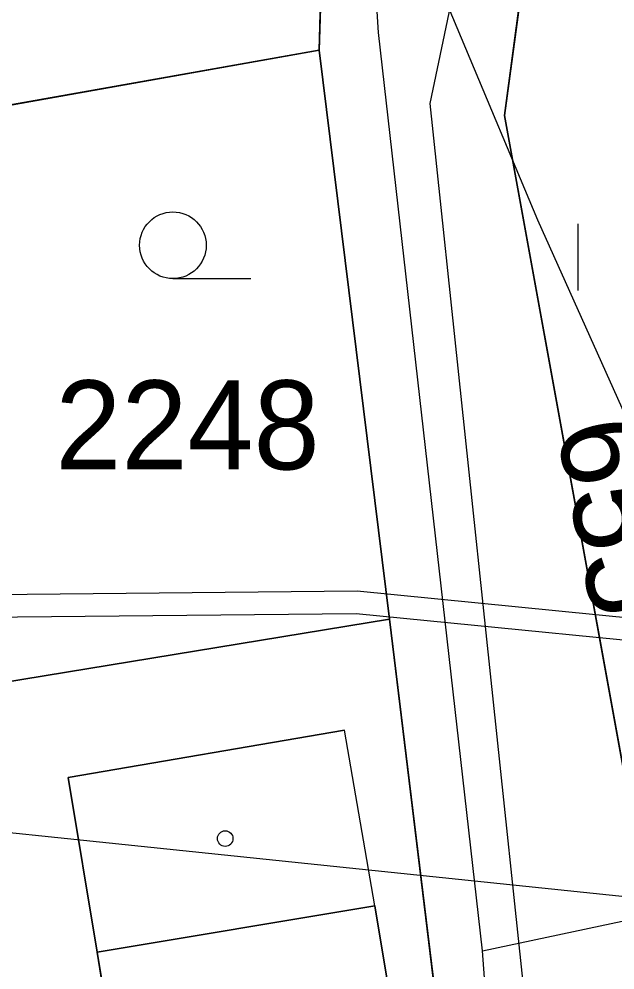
# Model space of a CAD drawing. Extents: x -706130 to -698555, y -971544 to -967260.
# Drawn here: x -704409.61 to -704396.2, y -969312.05 to -969290.67 of the extents above; entities that cross this region are included whole.
import ezdxf

# ---------------------------------------------------------------- set-up
doc = ezdxf.new("R2010")
doc.units = 0
for name, color, linetype in [('_Doplněk budov pro zastavěnost', 7, 'Continuous'), ('BPEJ I-II trida ochrany S', 7, 'Continuous'), ('Docházková izochrona - BUS S', 7, 'Continuous'), ('Docházková izochrona - VLAK N', 7, 'Continuous'), ('Kanalizace_stoka bez rozlišení N', 7, 'Continuous'), ('KN_Budovy', 7, 'Continuous'), ('KN_Hranice_parcel', 7, 'Continuous'), ('KN_Hranice_parcel_vnitrni_kresba', 7, 'Continuous'), ('KN_Parcelni cisla', 7, 'Continuous'), ('KN_Polygon parcely', 7, 'Continuous'), ('KN_POZEMKY_13_ZASTAVENA PLOCHA', 7, 'Continuous'), ('KN_POZEMKY_14_OSTATNI PLOCHA', 7, 'Continuous'), ('KN_POZEMKY_5_ZAHRADA', 7, 'Continuous'), ('KN_POZEMKY_7_TTP', 7, 'Continuous'), ('KN_VYUZITI_17_ostatni plocha_ostatni komunikace', 7, 'Continuous'), ('KN_Věcná břemena k části', 7, 'Continuous'), ('KN_Značky budov', 7, 'Continuous'), ('KN_Značky kultur', 7, 'Continuous'), ('Plochy smíšené obytné venkovské S', 7, 'Continuous'), ('Plochy verejnych prostranstvi - komunikace ostatni S', 7, 'Continuous'), ('Plochy zeleně sídelní ostatní S', 7, 'Continuous'), ('Plynovody STL S', 7, 'Continuous'), ('Regulační bloky zastavěné S', 7, 'Continuous'), ('Vodovodní řady - rozváděcí S', 7, 'Continuous'), ('VÝŠKOPIS_vrstevnice hlavní', 7, 'Continuous')]:
    doc.layers.add(name, color=color, linetype=linetype)

msp = doc.modelspace()

# ---------------------------------------------------------------- linework, layer by layer
at = {"layer": '_Doplněk budov pro zastavěnost'}
for p, q in [((-704402.28, -969306.66), (-704408.5, -969307.73)), ((-704401.6, -969310.61), (-704402.28, -969306.66)), ((-704408.5, -969307.73), (-704407.85, -969311.65)), ((-704407.85, -969311.65), (-704401.6, -969310.61))]:
    msp.add_line(p, q, dxfattribs=at)
at = {"layer": 'BPEJ I-II trida ochrany S'}
for p, q in [((-704402.85, -969291.37), (-704402.37, -969273.8)), ((-704396.16, -969274), (-704398.68, -969292.84)), ((-704401.27, -969304.17), (-704402.85, -969291.37)), ((-704398.68, -969292.84), (-704395.6, -969309.78)), ((-704410, -969305.6), (-704401.27, -969304.17))]:
    msp.add_line(p, q, dxfattribs=at)
at = {"layer": 'Docházková izochrona - BUS S'}
msp.add_arc((-704475.99, -969462.395), 400, 57.53029, 230.24409, dxfattribs=at)
at = {"layer": 'Docházková izochrona - VLAK N'}
msp.add_circle((-704165.451, -969778.767), 800, dxfattribs=at)
at = {"layer": 'Kanalizace_stoka bez rozlišení N'}
msp.add_lwpolyline([(-704399.788, -969363.634), (-704395.989, -969362.464), (-704395.367, -969339.681), (-704400.357, -969292.574), (-704396.259, -969273.041), (-704370.093, -969265.085), (-704345.335, -969262.722), (-704310.046, -969251.735)], dxfattribs=at)
at = {"layer": 'KN_Budovy'}
msp.add_lwpolyline([(-704407.85, -969311.65), (-704406.02, -969322.68), (-704399.76, -969321.64), (-704401.6, -969310.61)], close=True, dxfattribs=at)
at = {"layer": 'KN_Hranice_parcel'}
for p, q in [((-704402.85, -969291.37), (-704402.37, -969273.8)), ((-704424.05, -969295.14), (-704402.85, -969291.37)), ((-704402.85, -969291.37), (-704401.27, -969304.17)), ((-704401.27, -969304.17), (-704410, -969305.6))]:
    msp.add_line(p, q, dxfattribs=at)
for points in [[(-704396.16, -969274), (-704398.68, -969292.84), (-704395.6, -969309.78)], [(-704410.8, -969328.72), (-704399.76, -969321.64), (-704399.5, -969318.67), (-704401.27, -969304.17)]]:
    msp.add_lwpolyline(points, dxfattribs=at)
at = {"layer": 'KN_Hranice_parcel_vnitrni_kresba'}
for p, q in [((-704408.5, -969307.73), (-704402.28, -969306.66)), ((-704401.6, -969310.61), (-704402.28, -969306.66)), ((-704407.85, -969311.65), (-704408.5, -969307.73)), ((-704407.85, -969311.65), (-704401.6, -969310.61)), ((-704401.6, -969310.61), (-704399.76, -969321.64)), ((-704406.02, -969322.68), (-704407.85, -969311.65))]:
    msp.add_line(p, q, dxfattribs=at)
at = {"layer": 'KN_Polygon parcely'}
for points in [[(-704395.47, -969268.84), (-704402.37, -969273.8), (-704402.85, -969291.37), (-704401.27, -969304.17), (-704399.5, -969318.67), (-704399.76, -969321.64), (-704410.8, -969328.72), (-704411.85, -969329.41), (-704419.9, -969331.05), (-704421.87, -969313.99), (-704422.54, -969308.21), (-704424.05, -969295.14), (-704424.91, -969287.72), (-704422.02, -969274.97), (-704425.28, -969273.79), (-704424.47, -969267.74), (-704421.07, -969255.68), (-704420.84, -969254.67), (-704423.78, -969253.5), (-704418.65, -969243.98), (-704413.74, -969234.87), (-704413.35, -969234.94), (-704399.9, -969221.68)], [(-704395.6, -969309.78), (-704398.68, -969292.84), (-704396.16, -969274)]]:
    msp.add_lwpolyline(points, dxfattribs=at)
for points in [[(-704424.05, -969295.14), (-704402.85, -969291.37), (-704402.37, -969273.8), (-704413.37, -969270.85), (-704421.41, -969275.35), (-704419.91, -969277.99), (-704408.71, -969277.23), (-704408.14, -969285.61), (-704419.34, -969286.37)], [(-704395.37, -969293.51), (-704394.52, -969273.52), (-704396.16, -969274), (-704398.68, -969292.84), (-704395.6, -969309.78), (-704392.12, -969308.47)], [(-704410.05, -969294.99), (-704410, -969305.6), (-704401.27, -969304.17), (-704402.85, -969291.37), (-704424.05, -969295.14)], [(-704399.76, -969321.64), (-704399.5, -969318.67), (-704401.27, -969304.17), (-704410, -969305.6), (-704410.11, -969309.37), (-704412.43, -969312.66), (-704410.8, -969328.72)]]:
    msp.add_lwpolyline(points, close=True, dxfattribs=at)
at = {"layer": 'KN_POZEMKY_13_ZASTAVENA PLOCHA'}
for p, q in [((-704410, -969305.6), (-704401.27, -969304.17)), ((-704401.27, -969304.17), (-704399.5, -969318.67))]:
    msp.add_line(p, q, dxfattribs=at)
at = {"layer": 'KN_POZEMKY_14_OSTATNI PLOCHA'}
for p, q in [((-704402.85, -969291.37), (-704402.37, -969273.8)), ((-704396.16, -969274), (-704398.68, -969292.84)), ((-704401.27, -969304.17), (-704402.85, -969291.37)), ((-704398.68, -969292.84), (-704395.6, -969309.78)), ((-704399.5, -969318.67), (-704401.27, -969304.17))]:
    msp.add_line(p, q, dxfattribs=at)
at = {"layer": 'KN_POZEMKY_5_ZAHRADA'}
for p, q in [((-704402.37, -969273.8), (-704402.85, -969291.37)), ((-704424.05, -969295.14), (-704402.85, -969291.37)), ((-704402.85, -969291.37), (-704424.05, -969295.14)), ((-704402.85, -969291.37), (-704401.27, -969304.17)), ((-704401.27, -969304.17), (-704410, -969305.6))]:
    msp.add_line(p, q, dxfattribs=at)
at = {"layer": 'KN_POZEMKY_7_TTP'}
for p, q in [((-704398.68, -969292.84), (-704396.16, -969274)), ((-704395.6, -969309.78), (-704398.68, -969292.84))]:
    msp.add_line(p, q, dxfattribs=at)
at = {"layer": 'KN_VYUZITI_17_ostatni plocha_ostatni komunikace'}
for p, q in [((-704402.85, -969291.37), (-704402.37, -969273.8)), ((-704396.16, -969274), (-704398.68, -969292.84)), ((-704401.27, -969304.17), (-704402.85, -969291.37)), ((-704398.68, -969292.84), (-704395.6, -969309.78)), ((-704399.5, -969318.67), (-704401.27, -969304.17))]:
    msp.add_line(p, q, dxfattribs=at)
at = {"layer": 'KN_Věcná břemena k části'}
msp.add_lwpolyline([(-704392.89, -969304.94), (-704393, -969304.43), (-704402, -969303.54), (-704430.22, -969303.82), (-704430.22, -969304.32), (-704402.02, -969304.04)], close=True, dxfattribs=at)
at = {"layer": 'KN_Značky budov'}
msp.add_circle((-704404.967, -969309.099), 0.175, dxfattribs=at)
at = {"layer": 'KN_Značky kultur'}
for p, q in [((-704397.021, -969296.78), (-704397.021, -969295.28)), ((-704406.143, -969296.51), (-704404.393, -969296.51))]:
    msp.add_line(p, q, dxfattribs=at)
msp.add_circle((-704406.143, -969295.76), 0.75, dxfattribs=at)
at = {"layer": 'Plochy smíšené obytné venkovské S'}
for p, q in [((-704402.85, -969291.37), (-704402.37, -969273.8)), ((-704401.27, -969304.17), (-704402.85, -969291.37))]:
    msp.add_line(p, q, dxfattribs=at)
msp.add_lwpolyline([(-704399.76, -969321.64), (-704399.5, -969318.67), (-704401.27, -969304.17)], dxfattribs=at)
at = {"layer": 'Plochy verejnych prostranstvi - komunikace ostatni S'}
for p, q in [((-704402.37, -969273.8), (-704402.85, -969291.37)), ((-704402.85, -969291.37), (-704401.27, -969304.17))]:
    msp.add_line(p, q, dxfattribs=at)
for points in [[(-704395.6, -969309.78), (-704398.68, -969292.84), (-704396.16, -969274)], [(-704401.27, -969304.17), (-704399.5, -969318.67), (-704399.76, -969321.64)]]:
    msp.add_lwpolyline(points, dxfattribs=at)
at = {"layer": 'Plochy zeleně sídelní ostatní S'}
msp.add_lwpolyline([(-704396.16, -969274), (-704398.68, -969292.84), (-704395.6, -969309.78)], dxfattribs=at)
at = {"layer": 'Plynovody STL S'}
for points in [[(-704400.69, -969363.44), (-704396.93, -969361.09), (-704396.64, -969359.632), (-704396.58, -969359.33), (-704395.92, -969354.2), (-704400.47, -969329.76), (-704398.57, -969324.17), (-704398.43, -969321.78), (-704399.18, -969311.62), (-704401.52, -969290.98), (-704401.706, -969288.011), (-704401.2, -969282.29), (-704400.605, -969279.894), (-704399.488, -969277.048), (-704397.83, -969274.182), (-704396.31, -969272.23), (-704394.07, -969270.03), (-704392.348, -969268.718), (-704389.91, -969267.28), (-704379.2, -969263.73), (-704369.979, -969259.809), (-704366.97, -969258.53), (-704366.482, -969258.322)], [(-704399.18, -969311.62), (-704381.949, -969307.965)]]:
    msp.add_lwpolyline(points, dxfattribs=at)
at = {"layer": 'Regulační bloky zastavěné S'}
for p, q in [((-704402.85, -969291.37), (-704402.37, -969273.8)), ((-704401.27, -969304.17), (-704402.85, -969291.37))]:
    msp.add_line(p, q, dxfattribs=at)
for points in [[(-704396.16, -969274), (-704398.68, -969292.84), (-704395.6, -969309.78)], [(-704399.76, -969321.64), (-704399.5, -969318.67), (-704401.27, -969304.17)]]:
    msp.add_lwpolyline(points, dxfattribs=at)
at = {"layer": 'Vodovodní řady - rozváděcí S'}
msp.add_lwpolyline([(-704426.194, -969307.263), (-704392.576, -969310.757)], dxfattribs=at)
at = {"layer": 'VÝŠKOPIS_vrstevnice hlavní'}
msp.add_lwpolyline([(-704377.128, -969227.207), (-704386.222, -969240.563), (-704392.208, -969251.079), (-704398.333, -969266.18), (-704401.097, -969277.202), (-704401.378, -969286.994), (-704397.936, -969295.186), (-704393.261, -969305.614), (-704388.946, -969312.57), (-704381.06, -969326.356), (-704375.411, -969341.869), (-704374.579, -969352.284), (-704372.653, -969369.148), (-704367.125, -969383.67), (-704361.519, -969412.074), (-704356.475, -969423.123), (-704354.135, -969427.717), (-704353.179, -969438.008), (-704354.934, -969443.704), (-704363.123, -969446.155), (-704370.939, -969448.36), (-704370.471, -969456.542), (-704377.783, -969469.925)], dxfattribs=at)

# ---------------------------------------------------------------- texts
at = {"layer": 'KN_Parcelni cisla'}
msp.add_text('2248', height=2, dxfattribs=at).set_placement((-704408.79, -969300.799))
msp.add_text('655', height=2, rotation=281, dxfattribs=at).set_placement((-704397.524, -969299.842))

doc.saveas('drawing.dxf')
